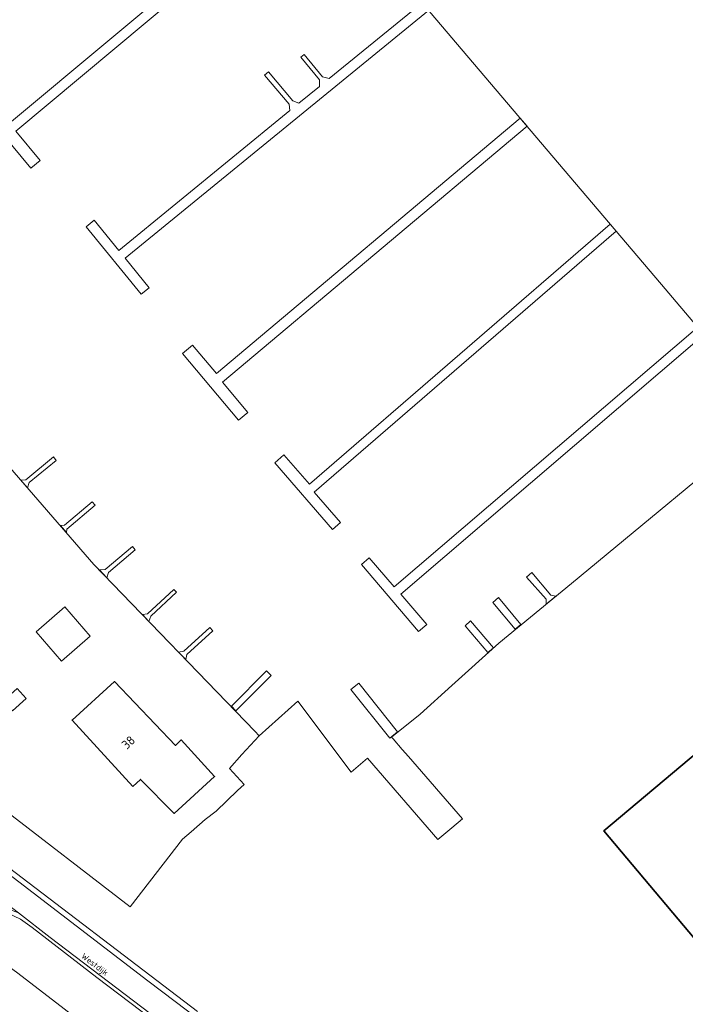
# Model space of a CAD drawing. Header units: metres. Extents: x 149984 to 156489, y 469398 to 478068.
# Tile 586 of 656: x 153935 to 154035, y 474716 to 474865. Entities that reach past the tile are written whole.
import ezdxf
from ezdxf.enums import TextEntityAlignment as Align

# ---------------------------------------------------------------- set-up
doc = ezdxf.new("R2010")
doc.units = ezdxf.units.M
doc.header["$LTSCALE"] = 0.75
for name, color, linetype, lineweight in [('B-WE-KW-KUNSTWERK_STEIGER-GV', 6, 'Continuous', 18), ('B-WE-OG-BEBOUWING-GV', 6, 'Continuous', 35), ('B-WE-OG-BEBOUWING-T18', 1, 'Continuous', 18), ('B-WE-OG-BEBOUWING_LUIFEL-GV', 6, 'Continuous', 18), ('B-WE-OG-TERREIN_BEGROEID-GV', 252, 'Continuous', 18), ('B-WE-OG-TERREIN_ERF-GV', 252, 'Continuous', 18), ('B-WE-OG-TOPOGRAFIE-T18', 7, 'Continuous', 18), ('B-WE-OG-WATER_HAVEN-GV', 252, 'Continuous', 18), ('B-WE-OG-WEG-GV', 252, 'Continuous', 18), ('B-WE-VH-GESLOTENVERHARDING_ASFALT-GV', 252, 'Continuous', 18), ('B-WE-VH-GESLOTENVERHARDING_BETON-GV', 252, 'Continuous', 18)]:
    doc.layers.add(name, color=color, linetype=linetype, lineweight=lineweight)
doc.styles.add('NLCS-ISO-M500-T18', font='NLCS-ISO.ttf', dxfattribs={"height": 0.9})
doc.styles.add('NLCS-ISO-M750-T18', font='NLCS-ISO.ttf', dxfattribs={"height": 1.35})

msp = doc.modelspace()

# ---------------------------------------------------------------- linework, layer by layer
at = {"layer": 'B-WE-KW-KUNSTWERK_STEIGER-GV', "flags": 128}
for points in [[(153974.903, 474882.185), (153979.673, 474886.166), (153978.684, 474887.31), (153933.249, 474849.39), (153929.6, 474853.762), (153928.174, 474852.572), (153936.479, 474842.622), (153937.871, 474843.784), (153934.185, 474848.201), (153973.854, 474881.309), (153974.466, 474881.112), (153978.054, 474876.759), (153978.654, 474877.254), (153974.869, 474881.845)], [(153981.466, 474856.123), (153980.489, 474856.38), (153977.682, 474859.773), (153977.197, 474859.371), (153980.027, 474855.95), (153980.027, 474854.947), (153976.909, 474852.4), (153976.001, 474852.79), (153972.322, 474857.129), (153971.738, 474856.634), (153975.458, 474852.247), (153975.564, 474851.3), (153949.748, 474830.209), (153946.042, 474834.746), (153944.837, 474833.761), (153953.136, 474823.603), (153954.339, 474824.586), (153950.716, 474829.02), (153996.484, 474866.411), (153995.484, 474867.575)], [(154011.325, 474848.931), (154010.29, 474850.15), (153964.456, 474811.626), (153960.844, 474815.923), (153959.338, 474814.656), (153967.807, 474804.58), (153969.222, 474805.769), (153965.393, 474810.325)], [(154023.874, 474834.148), (153978.507, 474794.933), (153974.661, 474799.382), (153973.273, 474798.183), (153981.983, 474788.106), (153983.183, 474789.143), (153979.204, 474793.746), (154024.752, 474833.117)], [(154037.086, 474818.622), (153991.289, 474779.441), (153987.533, 474783.83), (153986.354, 474782.821), (153994.975, 474772.744), (153996.187, 474773.781), (153992.281, 474778.347), (154038.046, 474817.5)], [(153934.946, 474795.56), (153935.951, 474794.401), (153936.219, 474795.181), (153940.31, 474798.536), (153939.888, 474799.051), (153935.689, 474795.607)], [(153941.852, 474787.638), (153941.913, 474788.18), (153946.161, 474791.758), (153945.714, 474792.288), (153941.541, 474788.774), (153940.93, 474788.723)], [(153947.924, 474780.836), (153948.178, 474781.645), (153952.225, 474785.048), (153951.813, 474785.539), (153947.68, 474782.064), (153946.833, 474782.004)], [(154014.228, 474776.832), (154015.686, 474778.035), (154014.914, 474778.229), (154012.069, 474781.607), (154011.27, 474780.931), (154014.211, 474777.595)], [(153953.32, 474775.277), (153954.29, 474774.233), (153954.546, 474775.037), (153958.434, 474778.634), (153958.032, 474779.069), (153954.06, 474775.395)], [(154009.519, 474773.058), (154010.388, 474773.805), (154007.031, 474777.848), (154006.149, 474777.115)], [(154005.434, 474769.543), (154006.274, 474770.265), (154002.821, 474774.312), (154001.979, 474773.593)], [(153959.84, 474768.479), (153959.98, 474769.244), (153963.9, 474772.824), (153963.448, 474773.318), (153959.557, 474769.764), (153958.736, 474769.623)], [(153967.392, 474760.751), (153972.716, 474766.088), (153972.035, 474766.768), (153966.72, 474761.441)], [(153991.806, 474757.583), (153985.927, 474764.913), (153984.743, 474763.963), (153990.617, 474756.64)]]:
    msp.add_lwpolyline(points, close=True, dxfattribs=at)
at = {"layer": 'B-WE-OG-BEBOUWING-GV', "flags": 128}
for points in [[(154042.66, 474719.165), (154042.854, 474718.933), (154070.455, 474742.106), (154090.253, 474758.728), (154070.328, 474782.46), (154022.933, 474742.672)], [(153951.855, 474749.329), (153953.035, 474750.409), (153958.083, 474745.277), (153964.196, 474750.861), (153959.164, 474756.368), (153958.271, 474755.552), (153949.103, 474765.164), (153942.687, 474759.361)]]:
    msp.add_lwpolyline(points, close=True, dxfattribs=at)
at = {"layer": 'B-WE-OG-BEBOUWING_LUIFEL-GV', "flags": 128}
for points in [[(153937.256, 474772.682), (153941.105, 474768.264), (153945.432, 474772.032), (153941.583, 474776.451)], [(153934.417, 474764.149), (153932.319, 474762.291), (153933.684, 474760.749), (153935.782, 474762.607)]]:
    msp.add_lwpolyline(points, close=True, dxfattribs=at)
at = {"layer": 'B-WE-OG-TERREIN_BEGROEID-GV', "flags": 128}
msp.add_lwpolyline([(153968.15, 474695.28), (153934.49, 474721.18), (153930.187, 474724.325), (153928.207, 474725.773), (153926.833, 474724.29), (153920.666, 474717.635), (153922.36, 474716.82), (153924.5, 474715.18)], dxfattribs=at)
at = {"layer": 'B-WE-OG-TERREIN_ERF-GV', "flags": 128}
for points in [[(154042.56, 474892.89), (154000, 474900.626), (153996.365, 474901.287), (153977.545, 474918.016), (153969.464, 474925.199), (153963.74, 474930.288), (153954.747, 474938.282), (153951.099, 474941.524), (153951.098, 474941.525), (153943.384, 474948.382), (153941.143, 474950.374), (153932.31, 474958.226), (153924.68, 474965.008), (153924.575, 474964.829), (153924.517, 474964.73), (153923.401, 474966.144), (153923.064, 474966.572), (153915.96, 474961.103), (153916.278, 474960.725), (153930.588, 474943.752), (153963.018, 474905.808), (154000, 474862.261), (154032.15, 474824.404), (154036.893, 474818.848)], [(153931.891, 474746.299), (153951.45, 474731.176), (153959.36, 474741.38), (153960.646, 474742.506), (153962.746, 474744.345), (153964.433, 474745.621), (153967.667, 474748.718), (153968.64, 474749.65), (153966.451, 474752.078), (153968.313, 474754.159), (153970.937, 474756.984), (153970.238, 474757.707), (153945.977, 474782.813), (153909.517, 474824.846)], [(154048.561, 474805.182), (154018.047, 474779.985), (154007.098, 474770.944), (154000, 474764.584), (153995.18, 474760.265), (153990.871, 474756.806), (153991.128, 474756.511), (153992.492, 474754.947), (153993.436, 474753.863), (154001.594, 474744.472), (154000, 474743.114), (153997.865, 474741.369), (153987.273, 474753.621), (153984.819, 474751.492), (153976.74, 474762.235), (153970.937, 474756.984), (153968.313, 474754.159), (153966.451, 474752.078), (153968.64, 474749.65), (153967.667, 474748.718), (153964.433, 474745.621), (153962.746, 474744.345), (153960.646, 474742.506), (153959.36, 474741.38), (153951.45, 474731.176), (153931.891, 474746.299)], [(153930.03, 474739.42), (153961.6, 474715.4)]]:
    msp.add_lwpolyline(points, dxfattribs=at)
for points in [[(154080.417, 474730.24), (154048.891, 474703.76), (154038.728, 474715.846), (154042.66, 474719.165), (154022.933, 474742.672), (154070.328, 474782.46), (154090.253, 474758.728), (154100.212, 474746.866), (154096.509, 474743.756)], [(153942.687, 474759.361), (153949.103, 474765.164), (153958.271, 474755.552), (153959.164, 474756.368), (153964.196, 474750.861), (153958.083, 474745.277), (153953.035, 474750.409), (153951.855, 474749.329)]]:
    msp.add_lwpolyline(points, close=True, dxfattribs=at)
at = {"layer": 'B-WE-OG-WATER_HAVEN-GV', "flags": 128}
for points in [[(154036.893, 474818.848), (154032.15, 474824.404), (154000, 474862.261), (153963.018, 474905.808)], [(153855.572, 474887.679), (153909.517, 474824.846), (153945.977, 474782.813), (153970.238, 474757.707), (153970.937, 474756.984), (153976.74, 474762.235), (153984.819, 474751.492), (153987.273, 474753.621), (153997.865, 474741.369), (154000, 474743.114), (154001.594, 474744.472), (153993.436, 474753.863), (153992.492, 474754.947), (153991.128, 474756.511), (153990.871, 474756.806), (153995.18, 474760.265), (154000, 474764.584), (154007.098, 474770.944), (154018.047, 474779.985), (154048.561, 474805.182)]]:
    msp.add_lwpolyline(points, dxfattribs=at)
at = {"layer": 'B-WE-OG-WEG-GV', "flags": 128}
for points in [[(153961.6, 474715.4), (153930.03, 474739.42), (153928.371, 474740.64), (153928.75, 474739.73), (153929.159, 474739.133), (153930.27, 474738.3), (153954.1, 474720.03), (153980.34, 474700.21)], [(153970.903, 474701.976), (153946.41, 474720.542), (153936.677, 474728.089), (153934.896, 474729.343), (153932.881, 474730.27), (153932.959, 474730.806), (153932.443, 474730.863), (153931.56, 474730.92), (153930.67, 474730.95), (153929.88, 474730.87), (153928.94, 474730.69), (153927.55, 474730.19), (153927.046, 474729.858), (153925.76, 474729.01), (153918.063, 474718.933), (153917.25, 474717.84), (153916.308, 474716.526), (153915.394, 474715.251)], [(153916.712, 474716.468), (153917.353, 474717.266), (153918.58, 474717.71), (153919.26, 474717.76), (153919.71, 474717.83), (153920.215, 474717.83), (153920.26, 474717.83), (153920.666, 474717.635), (153926.833, 474724.29), (153928.207, 474725.773), (153930.187, 474724.325), (153934.49, 474721.18), (153968.15, 474695.28)]]:
    msp.add_lwpolyline(points, dxfattribs=at)
at = {"layer": 'B-WE-VH-GESLOTENVERHARDING_ASFALT-GV', "flags": 128}
msp.add_lwpolyline([(153923.019, 474739.074), (153934.624, 474730.298), (153939.374, 474726.58), (153964.52, 474707.44), (153974.598, 474699.69), (154000.212, 474680.224), (154005.872, 474675.94), (154024.306, 474661.879), (154038.196, 474651.553), (154040.614, 474654.799), (154028.967, 474662.933), (154012.44, 474675.49), (154000, 474684.966), (153983.02, 474697.9), (153980.34, 474700.21), (153954.1, 474720.03), (153930.27, 474738.3), (153929.159, 474739.133), (153920.539, 474745.599), (153918.302, 474742.641), (153920.026, 474741.337)], close=True, dxfattribs=at)
at = {"layer": 'B-WE-VH-GESLOTENVERHARDING_BETON-GV', "flags": 128}
msp.add_lwpolyline([(154038.196, 474651.553), (154024.306, 474661.879), (154005.872, 474675.94), (154000.212, 474680.224), (153974.598, 474699.69), (153964.52, 474707.44), (153939.374, 474726.58), (153934.624, 474730.298), (153933.248, 474730.775), (153932.959, 474730.806), (153932.881, 474730.27), (153934.896, 474729.343), (153936.677, 474728.089), (153946.41, 474720.542), (153970.903, 474701.976), (153992.155, 474685.795), (153999.746, 474680.035), (154016.681, 474667.162), (154037.957, 474651.255)], dxfattribs=at)

# ---------------------------------------------------------------- texts
at = {"layer": 'B-WE-OG-BEBOUWING-T18', "style": 'NLCS-ISO-M750-T18'}
msp.add_text('38', height=1.35, rotation=42.4, dxfattribs=at).set_placement((153951.182, 474755.994), align=Align.MIDDLE)
at = {"layer": 'B-WE-OG-TOPOGRAFIE-T18', "style": 'NLCS-ISO-M500-T18'}
msp.add_text('Westdijk', height=0.9, rotation=322.6, dxfattribs=at).set_placement((153946.042, 474722.408), align=Align.MIDDLE)

doc.saveas('drawing.dxf')
